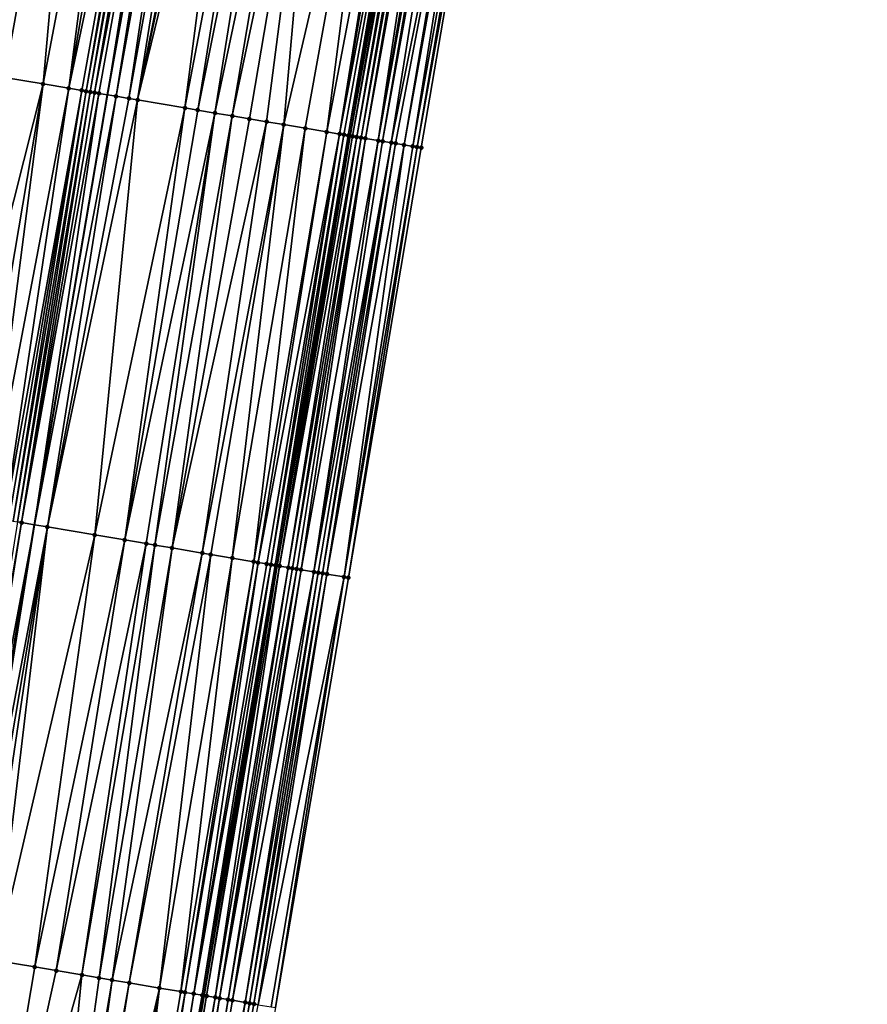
# Model space of a CAD drawing. Header units: feet. Extents: x 2004186 to 2014793, y 836912 to 864902.
# Tile 907 of 974: x 2004285 to 2004324, y 861935 to 861981. Entities that reach past the tile are written whole.
import ezdxf

# ---------------------------------------------------------------- set-up
doc = ezdxf.new("R2010")
doc.units = ezdxf.units.FT
doc.header["$LTSCALE"] = 100
doc.header["$MEASUREMENT"] = 0
for name, color, linetype, lineweight in [('EP_Travel Lane', 5, 'Continuous', 40), ('GPL_Skip Line', 2, 'Continuous', 40), ('Road Shots', 4, 'Continuous', 200), ('Road X-Section', 30, 'Continuous', 13)]:
    doc.layers.add(name, color=color, linetype=linetype, lineweight=lineweight)
doc.layers.add('I-77 SB_MM21-27-Surface-Border', color=7, linetype='Continuous')
doc.layers.add('I-77 SB_MM21-27-Surface-TIN', color=7, linetype='Continuous')

msp = doc.modelspace()

# ---------------------------------------------------------------- linework, layer by layer
at = {"layer": 'EP_Travel Lane'}
msp.add_polyline3d([(2004268.724748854, 861778.0972558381, 475.0505787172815), (2004271.519651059, 861797.8973254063, 475.4332667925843), (2004274.314531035, 861817.6972375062, 475.8239820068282), (2004277.314354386, 861837.3090696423, 476.1774537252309), (2004280.383158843, 861857.0687111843, 476.5510465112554), (2004283.451883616, 861876.8278396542, 476.9515774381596), (2004286.520636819, 861896.5871511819, 477.3424998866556), (2004289.78032483, 861916.1661944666, 477.7426439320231), (2004293.126251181, 861935.8802423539, 478.144050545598), (2004296.47219236, 861955.5943776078, 478.5409800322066), (2004299.81811013, 861975.3083749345, 478.944975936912), (2004303.329893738, 861994.8298725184, 479.3114861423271), (2004306.93671772, 862014.4984996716, 479.6815246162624), (2004310.543484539, 862034.1668151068, 480.0699002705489), (2004314.150407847, 862053.8359838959, 480.4080714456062), (2004317.950573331, 862073.3244854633, 480.745658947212), (2004321.878194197, 862092.9319896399, 481.0961759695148)], dxfattribs=at)
at = {"layer": 'GPL_Skip Line'}
msp.add_polyline3d([(2004257.413331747, 861779.6982629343, 475.4802737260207), (2004260.230374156, 861799.4948755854, 475.8782724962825), (2004263.047487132, 861819.2919841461, 476.2509877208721), (2004266.09168847, 861839.055107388, 476.6269294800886), (2004269.180808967, 861858.8112578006, 477.0166406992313), (2004272.269952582, 861878.5675560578, 477.3985859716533), (2004275.359044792, 861898.3235255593, 477.7978000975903), (2004278.650188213, 861918.0464854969, 478.1999728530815), (2004281.996878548, 861937.7605591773, 478.5936307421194), (2004285.343570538, 861957.4746425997, 478.9867891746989), (2004288.690267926, 861977.1887578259, 479.3783170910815), (2004292.242436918, 861996.8669209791, 479.7472093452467), (2004295.869048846, 862016.5323048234, 480.094147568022), (2004299.495683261, 862036.1978106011, 480.4339104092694), (2004303.122345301, 862055.8634661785, 480.7648580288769), (2004306.917893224, 862075.4967837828, 481.1006554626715), (2004310.791516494, 862095.1154618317, 481.4211498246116)], dxfattribs=at)
at = {"layer": 'I-77 SB_MM21-27-Surface-Border', "color": 3, "linetype": 'ByBlock', "lineweight": -2}
msp.add_polyline3d([(2004323.546783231, 862092.604838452, 480.9611027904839), (2004319.477055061, 862073.0254436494, 480.6076028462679), (2004316.695349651, 862053.3707454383, 480.1753278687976), (2004313.462204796, 862033.6333618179, 479.7964136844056), (2004310.032382, 862013.9322795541, 479.4157512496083), (2004306.405878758, 861994.2674850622, 479.0341319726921), (2004303.086838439, 861974.7599758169, 478.6208174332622), (2004299.740028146, 861955.0451955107, 478.2633899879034), (2004296.393383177, 861935.3313890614, 477.8560285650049), (2004293.046839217, 861915.6181776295, 477.4181642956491), (2004289.588431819, 861896.1133765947, 477.0392939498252), (2004286.499277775, 861876.3570116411, 476.6608484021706), (2004282.817234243, 861856.6927466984, 476.3134644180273), (2004279.728001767, 861836.9358801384, 475.9613643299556), (2004276.315557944, 861817.416232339, 475.6371162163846), (2004272.706248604, 861797.7305978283, 475.3271096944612), (2004270.87945956, 861777.7946982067, 474.8478907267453)], dxfattribs=at)
at = {"layer": 'I-77 SB_MM21-27-Surface-TIN', "color": 128, "linetype": 'ByBlock', "lineweight": -2}
for points in [[(2004285.947886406, 861998.0239205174, 479.9644060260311), (2004284.570956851, 861998.2770324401, 480.0108424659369), (2004281.590956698, 861978.3886774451, 479.6409289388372)], [(2004285.947886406, 861998.0239205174, 479.9644060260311), (2004281.590956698, 861978.3886774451, 479.6409289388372), (2004281.985380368, 861978.32211827, 479.6210574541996)], [(2004285.947886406, 861998.0239205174, 479.9644060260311), (2004281.985380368, 861978.32211827, 479.6210574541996), (2004282.576986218, 861978.2221048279, 479.6002056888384)], [(2004287.521530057, 861997.7347032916, 479.9081850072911), (2004285.947886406, 861998.0239205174, 479.9644060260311), (2004282.576986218, 861978.2221048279, 479.6002056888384)], [(2004287.521530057, 861997.7347032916, 479.9081850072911), (2004282.576986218, 861978.2221048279, 479.6002056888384), (2004283.957404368, 861977.9887666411, 479.5501924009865)], [(2004287.521530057, 861997.7347032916, 479.9081850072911), (2004283.957404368, 861977.9887666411, 479.5501924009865), (2004285.732243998, 861977.6888563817, 479.480968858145)], [(2004289.488591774, 861997.37322055, 479.835626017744), (2004287.521530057, 861997.7347032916, 479.9081850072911), (2004285.732243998, 861977.6888563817, 479.480968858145)], [(2004289.488591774, 861997.37322055, 479.835626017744), (2004285.732243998, 861977.6888563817, 479.480968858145), (2004286.915468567, 861977.4889053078, 479.43537870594)], [(2004290.275427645, 861997.2286880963, 479.8030337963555), (2004289.488591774, 861997.37322055, 479.835626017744), (2004286.915468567, 861977.4889053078, 479.43537870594)], [(2004291.062242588, 861997.0840421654, 479.777119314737), (2004290.275427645, 861997.2286880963, 479.8030337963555), (2004286.915468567, 861977.4889053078, 479.43537870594)], [(2004291.062242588, 861997.0840421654, 479.777119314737), (2004286.915468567, 861977.4889053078, 479.43537870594), (2004287.507079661, 861977.3889227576, 479.4129431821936)], [(2004291.062242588, 861997.0840421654, 479.777119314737), (2004287.507079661, 861977.3889227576, 479.4129431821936), (2004287.704291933, 861977.3556457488, 479.402875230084)], [(2004291.25895915, 861997.0479502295, 479.7665480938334), (2004291.062242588, 861997.0840421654, 479.777119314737), (2004287.704291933, 861977.3556457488, 479.402875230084)], [(2004291.25895915, 861997.0479502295, 479.7665480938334), (2004287.704291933, 861977.3556457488, 479.402875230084), (2004287.901496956, 861977.3223260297, 479.3949969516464)], [(2004291.455661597, 861997.0117817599, 479.76048063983), (2004291.25895915, 861997.0479502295, 479.7665480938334), (2004287.901496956, 861977.3223260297, 479.3949969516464)], [(2004291.455661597, 861997.0117817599, 479.76048063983), (2004287.901496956, 861977.3223260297, 479.3949969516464), (2004288.098676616, 861977.2888569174, 479.3947777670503)], [(2004291.849034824, 861996.9392731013, 479.7584508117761), (2004291.455661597, 861997.0117817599, 479.76048063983), (2004288.098676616, 861977.2888569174, 479.3947777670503)], [(2004291.849034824, 861996.9392731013, 479.7584508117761), (2004288.098676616, 861977.2888569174, 479.3947777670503), (2004288.295881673, 861977.255537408, 479.3868887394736)], [(2004291.849034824, 861996.9392731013, 479.7584508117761), (2004288.295881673, 861977.255537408, 479.3868887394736), (2004288.690267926, 861977.1887578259, 479.3783170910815)], [(2004291.849034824, 861996.9392731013, 479.7584508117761), (2004288.690267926, 861977.1887578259, 479.3783170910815), (2004292.242436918, 861996.8669209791, 479.7472093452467)], [(2004289.084654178, 861977.1219782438, 479.3697454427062), (2004292.242436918, 861996.8669209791, 479.7472093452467), (2004288.690267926, 861977.1887578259, 479.3783170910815)], [(2004292.635839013, 861996.7945688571, 479.7359678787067), (2004292.242436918, 861996.8669209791, 479.7472093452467), (2004289.084654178, 861977.1219782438, 479.3697454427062)], [(2004292.635839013, 861996.7945688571, 479.7359678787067), (2004289.084654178, 861977.1219782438, 479.3697454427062), (2004289.676264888, 861977.0219934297, 479.3474259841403)], [(2004292.635839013, 861996.7945688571, 479.7359678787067), (2004289.676264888, 861977.0219934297, 479.3474259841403), (2004293.22595801, 861996.6861266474, 479.7140464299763)], [(2004293.22595801, 861996.6861266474, 479.7140464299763), (2004289.676264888, 861977.0219934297, 479.3474259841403), (2004290.070666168, 861976.9553023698, 479.3343159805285)], [(2004294.012772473, 861996.5414781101, 479.6882853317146), (2004293.22595801, 861996.6861266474, 479.7140464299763), (2004290.070666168, 861976.9553023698, 479.3343159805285)], [(2004294.209481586, 861996.505345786, 479.6800908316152), (2004294.012772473, 861996.5414781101, 479.6882853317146), (2004290.070666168, 861976.9553023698, 479.3343159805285)], [(2004294.79959626, 861996.3968801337, 479.6595489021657), (2004294.209481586, 861996.505345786, 479.6800908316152), (2004290.070666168, 861976.9553023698, 479.3343159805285)], [(2004294.79959626, 861996.3968801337, 479.6595489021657), (2004290.070666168, 861976.9553023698, 479.3343159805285), (2004292.239908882, 861976.5887116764, 479.2514376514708)], [(2004295.979830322, 861996.1799743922, 479.6169607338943), (2004294.79959626, 861996.3968801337, 479.6595489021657), (2004292.239908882, 861976.5887116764, 479.2514376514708)], [(2004295.979830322, 861996.1799743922, 479.6169607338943), (2004292.239908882, 861976.5887116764, 479.2514376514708), (2004292.831513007, 861976.4886880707, 479.2311069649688)], [(2004296.766642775, 861996.0353149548, 479.5918410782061), (2004295.979830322, 861996.1799743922, 479.6169607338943), (2004292.831513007, 861976.4886880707, 479.2311069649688)], [(2004296.766642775, 861996.0353149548, 479.5918410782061), (2004292.831513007, 861976.4886880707, 479.2311069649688), (2004293.620312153, 861976.3552858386, 479.2059180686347)], [(2004297.75016892, 861995.8545480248, 479.5570656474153), (2004296.766642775, 861996.0353149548, 479.5918410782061), (2004293.620312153, 861976.3552858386, 479.2059180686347)], [(2004297.75016892, 861995.8545480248, 479.5570656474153), (2004293.620312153, 861976.3552858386, 479.2059180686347), (2004294.409114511, 861976.221902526, 479.1797592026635)], [(2004298.536981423, 861995.7098888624, 479.5319298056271), (2004297.75016892, 861995.8545480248, 479.5570656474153), (2004294.409114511, 861976.221902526, 479.1797592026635)], [(2004298.536981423, 861995.7098888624, 479.5319298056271), (2004294.409114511, 861976.221902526, 479.1797592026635), (2004295.197902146, 861976.0884324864, 479.1580466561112)], [(2004298.536981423, 861995.7098888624, 479.5319298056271), (2004295.197902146, 861976.0884324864, 479.1580466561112), (2004295.986719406, 861975.9551369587, 479.1273872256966)], [(2004298.536981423, 861995.7098888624, 479.5319298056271), (2004295.986719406, 861975.9551369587, 479.1273872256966), (2004296.775543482, 861975.8218815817, 479.0946693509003)], [(2004301.290869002, 861995.2038193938, 479.4299723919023), (2004298.536981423, 861995.7098888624, 479.5319298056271), (2004296.775543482, 861975.8218815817, 479.0946693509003)], [(2004301.290869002, 861995.2038193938, 479.4299723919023), (2004296.775543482, 861975.8218815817, 479.0946693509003), (2004297.761560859, 861975.6552374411, 479.0576129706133)], [(2004301.290869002, 861995.2038193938, 479.4299723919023), (2004297.761560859, 861975.6552374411, 479.0576129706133), (2004298.747597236, 861975.488705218, 479.0148188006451)], [(2004302.471132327, 861994.9870723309, 479.3780465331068), (2004301.290869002, 861995.2038193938, 479.4299723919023), (2004298.747597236, 861975.488705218, 479.0148188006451)], [(2004302.471132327, 861994.9870723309, 479.3780465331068), (2004298.747597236, 861975.488705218, 479.0148188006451), (2004299.339244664, 861975.3889367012, 478.981410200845)], [(2004302.667850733, 861994.9509903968, 479.3668867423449), (2004302.471132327, 861994.9870723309, 479.3780465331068), (2004299.339244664, 861975.3889367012, 478.981410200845)], [(2004303.061318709, 861994.8789955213, 479.3346225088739), (2004302.667850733, 861994.9509903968, 479.3668867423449), (2004299.339244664, 861975.3889367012, 478.981410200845)], [(2004303.061318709, 861994.8789955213, 479.3346225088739), (2004299.339244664, 861975.3889367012, 478.981410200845), (2004299.536466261, 861975.3557146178, 478.9685263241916)], [(2004303.061318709, 861994.8789955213, 479.3346225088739), (2004299.536466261, 861975.3557146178, 478.9685263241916), (2004299.73370481, 861975.3225923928, 478.9505229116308)], [(2004303.258057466, 861994.8430239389, 479.3169688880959), (2004303.061318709, 861994.8789955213, 479.3346225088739), (2004299.73370481, 861975.3225923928, 478.9505229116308)], [(2004303.258057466, 861994.8430239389, 479.3169688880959), (2004299.73370481, 861975.3225923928, 478.9505229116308), (2004299.81811013, 861975.3083749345, 478.944975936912)], [(2004303.258057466, 861994.8430239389, 479.3169688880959), (2004299.81811013, 861975.3083749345, 478.944975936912), (2004303.329893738, 861994.8298725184, 479.3114861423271)], [(2004299.930926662, 861975.2893718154, 478.9375618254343), (2004303.329893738, 861994.8298725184, 479.3114861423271), (2004299.81811013, 861975.3083749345, 478.944975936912)], [(2004303.454787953, 861994.8070075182, 479.3019538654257), (2004303.329893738, 861994.8298725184, 479.3114861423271), (2004299.930926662, 861975.2893718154, 478.9375618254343)], [(2004303.454787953, 861994.8070075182, 479.3019538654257), (2004299.930926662, 861975.2893718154, 478.9375618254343), (2004300.128130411, 861975.2560445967, 478.9300680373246)], [(2004303.651511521, 861994.7709535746, 479.289146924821), (2004303.454787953, 861994.8070075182, 479.3019538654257), (2004300.128130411, 861975.2560445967, 478.9300680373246)], [(2004303.651511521, 861994.7709535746, 479.289146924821), (2004300.128130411, 861975.2560445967, 478.9300680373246), (2004300.325360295, 861975.2228713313, 478.9146813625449)], [(2004303.8482449, 861994.7349528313, 479.2732093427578), (2004303.651511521, 861994.7709535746, 479.289146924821), (2004300.325360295, 861975.2228713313, 478.9146813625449)], [(2004303.8482449, 861994.7349528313, 479.2732093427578), (2004300.325360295, 861975.2228713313, 478.9146813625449), (2004300.522606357, 861975.1897933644, 478.8944089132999)], [(2004304.044986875, 861994.6989987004, 479.2545287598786), (2004303.8482449, 861994.7349528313, 479.2732093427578), (2004300.522606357, 861975.1897933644, 478.8944089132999)], [(2004304.044986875, 861994.6989987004, 479.2545287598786), (2004300.522606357, 861975.1897933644, 478.8944089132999), (2004301.114398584, 861975.0908778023, 478.8172709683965)], [(2004304.438501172, 861994.6272549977, 479.2074838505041), (2004304.044986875, 861994.6989987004, 479.2545287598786), (2004301.114398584, 861975.0908778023, 478.8172709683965)], [(2004304.635252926, 861994.5913538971, 479.1856826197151), (2004304.438501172, 861994.6272549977, 479.2074838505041), (2004301.114398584, 861975.0908778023, 478.8172709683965)], [(2004304.635252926, 861994.5913538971, 479.1856826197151), (2004301.114398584, 861975.0908778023, 478.8172709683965), (2004301.311654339, 861975.0578569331, 478.7940712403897)], [(2004304.831991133, 861994.5553793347, 479.1682043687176), (2004304.635252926, 861994.5913538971, 479.1856826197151), (2004301.311654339, 861975.0578569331, 478.7940712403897)], [(2004304.831991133, 861994.5553793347, 479.1682043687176), (2004301.311654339, 861975.0578569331, 478.7940712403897), (2004301.70614413, 861974.9916872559, 478.7542309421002)], [(2004305.618912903, 861994.4113126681, 479.1082021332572), (2004304.831991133, 861994.5553793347, 479.1682043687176), (2004301.70614413, 861974.9916872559, 478.7542309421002)], [(2004305.618912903, 861994.4113126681, 479.1082021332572), (2004301.70614413, 861974.9916872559, 478.7542309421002), (2004301.903383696, 861974.9585710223, 478.7359203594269)], [(2004305.618912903, 861994.4113126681, 479.1082021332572), (2004301.903383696, 861974.9585710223, 478.7359203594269), (2004302.297848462, 861974.8922539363, 478.7036374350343)], [(2004305.815647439, 861994.3753182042, 479.0918950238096), (2004305.618912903, 861994.4113126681, 479.1082021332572), (2004302.297848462, 861974.8922539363, 478.7036374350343)], [(2004305.815647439, 861994.3753182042, 479.0918950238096), (2004302.297848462, 861974.8922539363, 478.7036374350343), (2004302.69235381, 861974.8261758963, 478.6590990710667)], [(2004306.209139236, 861994.3034524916, 479.0520299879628), (2004305.815647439, 861994.3753182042, 479.0918950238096), (2004302.69235381, 861974.8261758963, 478.6590990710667)], [(2004306.209139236, 861994.3034524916, 479.0520299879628), (2004302.69235381, 861974.8261758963, 478.6590990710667), (2004302.889600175, 861974.7930997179, 478.6387349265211)], [(2004306.209139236, 861994.3034524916, 479.0520299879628), (2004302.889600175, 861974.7930997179, 478.6387349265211), (2004306.405878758, 861994.2674850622, 479.0341319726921)], [(2004306.405878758, 861994.2674850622, 479.0341319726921), (2004302.889600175, 861974.7930997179, 478.6387349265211), (2004303.086838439, 861974.7599758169, 478.6208174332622)], [(2004285.732243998, 861977.6888563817, 479.480968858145), (2004283.957404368, 861977.9887666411, 479.5501924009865), (2004280.807905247, 861958.2412919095, 479.1528249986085)], [(2004285.732243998, 861977.6888563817, 479.480968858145), (2004280.807905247, 861958.2412919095, 479.1528249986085), (2004282.385547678, 861957.9747474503, 479.0891175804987)], [(2004285.732243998, 861977.6888563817, 479.480968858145), (2004282.385547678, 861957.9747474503, 479.0891175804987), (2004283.17436373, 861957.8414448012, 479.0588234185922)], [(2004286.915468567, 861977.4889053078, 479.43537870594), (2004285.732243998, 861977.6888563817, 479.480968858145), (2004283.17436373, 861957.8414448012, 479.0588234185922)], [(2004286.915468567, 861977.4889053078, 479.43537870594), (2004283.17436373, 861957.8414448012, 479.0588234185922), (2004283.963185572, 861957.7081762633, 479.026780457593)], [(2004287.507079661, 861977.3889227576, 479.4129431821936), (2004286.915468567, 861977.4889053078, 479.43537870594), (2004283.963185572, 861957.7081762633, 479.026780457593)], [(2004287.507079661, 861977.3889227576, 479.4129431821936), (2004283.963185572, 861957.7081762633, 479.026780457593), (2004284.160383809, 861957.6748165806, 479.020951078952)], [(2004287.507079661, 861977.3889227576, 479.4129431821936), (2004284.160383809, 861957.6748165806, 479.020951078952), (2004284.357591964, 861957.6415153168, 479.0121266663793)], [(2004287.704291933, 861977.3556457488, 479.402875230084), (2004287.507079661, 861977.3889227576, 479.4129431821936), (2004284.357591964, 861957.6415153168, 479.0121266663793)], [(2004287.704291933, 861977.3556457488, 479.402875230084), (2004284.357591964, 861957.6415153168, 479.0121266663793), (2004284.55479235, 861957.6081682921, 479.0056483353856)], [(2004287.901496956, 861977.3223260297, 479.3949969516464), (2004287.704291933, 861977.3556457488, 479.402875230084), (2004284.55479235, 861957.6081682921, 479.0056483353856)], [(2004287.901496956, 861977.3223260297, 479.3949969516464), (2004284.55479235, 861957.6081682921, 479.0056483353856), (2004284.751975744, 861957.5747211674, 479.0043019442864)], [(2004288.098676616, 861977.2888569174, 479.3947777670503), (2004287.901496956, 861977.3223260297, 479.3949969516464), (2004284.751975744, 861957.5747211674, 479.0043019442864)], [(2004288.295881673, 861977.255537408, 479.3868887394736), (2004288.098676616, 861977.2888569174, 479.3947777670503), (2004284.751975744, 861957.5747211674, 479.0043019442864)], [(2004288.295881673, 861977.255537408, 479.3868887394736), (2004284.751975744, 861957.5747211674, 479.0043019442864), (2004285.343570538, 861957.4746425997, 478.9867891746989)], [(2004288.295881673, 861977.255537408, 479.3868887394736), (2004285.343570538, 861957.4746425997, 478.9867891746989), (2004288.690267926, 861977.1887578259, 479.3783170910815)], [(2004289.084654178, 861977.1219782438, 479.3697454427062), (2004288.690267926, 861977.1887578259, 479.3783170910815), (2004285.343570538, 861957.4746425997, 478.9867891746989)], [(2004289.084654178, 861977.1219782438, 479.3697454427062), (2004285.343570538, 861957.4746425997, 478.9867891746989), (2004285.935165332, 861957.3745640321, 478.9692764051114)], [(2004289.676264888, 861977.0219934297, 479.3474259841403), (2004289.084654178, 861977.1219782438, 479.3697454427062), (2004285.935165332, 861957.3745640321, 478.9692764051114)], [(2004290.070666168, 861976.9553023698, 479.3343159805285), (2004289.676264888, 861977.0219934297, 479.3474259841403), (2004285.935165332, 861957.3745640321, 478.9692764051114)], [(2004290.070666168, 861976.9553023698, 479.3343159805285), (2004285.935165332, 861957.3745640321, 478.9692764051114), (2004288.104390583, 861957.0078704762, 478.8916721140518)], [(2004292.239908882, 861976.5887116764, 479.2514376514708), (2004290.070666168, 861976.9553023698, 479.3343159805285), (2004288.104390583, 861957.0078704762, 478.8916721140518)], [(2004292.239908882, 861976.5887116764, 479.2514376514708), (2004288.104390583, 861957.0078704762, 478.8916721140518), (2004289.484811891, 861956.7745508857, 478.8407057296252)], [(2004292.831513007, 861976.4886880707, 479.2311069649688), (2004292.239908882, 861976.5887116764, 479.2514376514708), (2004289.484811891, 861956.7745508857, 478.8407057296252)], [(2004292.831513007, 861976.4886880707, 479.2311069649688), (2004289.484811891, 861956.7745508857, 478.8407057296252), (2004293.620312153, 861976.3552858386, 479.2059180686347)], [(2004293.620312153, 861976.3552858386, 479.2059180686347), (2004289.484811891, 861956.7745508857, 478.8407057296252), (2004290.470816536, 861956.6078317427, 478.8074947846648)], [(2004293.620312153, 861976.3552858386, 479.2059180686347), (2004290.470816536, 861956.6078317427, 478.8074947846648), (2004290.865224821, 861956.5411819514, 478.7922691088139)], [(2004294.409114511, 861976.221902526, 479.1797592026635), (2004293.620312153, 861976.3552858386, 479.2059180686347), (2004290.865224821, 861956.5411819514, 478.7922691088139)], [(2004294.409114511, 861976.221902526, 479.1797592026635), (2004290.865224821, 861956.5411819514, 478.7922691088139), (2004291.654017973, 861956.40774441, 478.7688906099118)], [(2004295.197902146, 861976.0884324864, 479.1580466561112), (2004294.409114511, 861976.221902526, 479.1797592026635), (2004291.654017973, 861956.40774441, 478.7688906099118)], [(2004295.986719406, 861975.9551369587, 479.1273872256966), (2004295.197902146, 861976.0884324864, 479.1580466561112), (2004291.654017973, 861956.40774441, 478.7688906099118)], [(2004295.986719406, 861975.9551369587, 479.1273872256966), (2004291.654017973, 861956.40774441, 478.7688906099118), (2004293.034448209, 861956.1744774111, 478.7152279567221)], [(2004296.775543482, 861975.8218815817, 479.0946693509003), (2004295.986719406, 861975.9551369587, 479.1273872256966), (2004293.034448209, 861956.1744774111, 478.7152279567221)], [(2004296.775543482, 861975.8218815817, 479.0946693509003), (2004293.034448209, 861956.1744774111, 478.7152279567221), (2004293.42884904, 861956.1077837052, 478.7022536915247)], [(2004296.775543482, 861975.8218815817, 479.0946693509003), (2004293.42884904, 861956.1077837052, 478.7022536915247), (2004294.414876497, 861955.9411989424, 478.662153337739)], [(2004297.761560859, 861975.6552374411, 479.0576129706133), (2004296.775543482, 861975.8218815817, 479.0946693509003), (2004294.414876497, 861955.9411989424, 478.662153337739)], [(2004297.761560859, 861975.6552374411, 479.0576129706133), (2004294.414876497, 861955.9411989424, 478.662153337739), (2004295.400935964, 861955.7748027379, 478.6123859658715)], [(2004298.747597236, 861975.488705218, 479.0148188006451), (2004297.761560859, 861975.6552374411, 479.0576129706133), (2004295.400935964, 861955.7748027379, 478.6123859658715)], [(2004298.747597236, 861975.488705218, 479.0148188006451), (2004295.400935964, 861955.7748027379, 478.6123859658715), (2004295.59815716, 861955.7415782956, 478.599623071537)], [(2004299.339244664, 861975.3889367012, 478.981410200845), (2004298.747597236, 861975.488705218, 479.0148188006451), (2004295.59815716, 861955.7415782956, 478.599623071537)], [(2004299.339244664, 861975.3889367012, 478.981410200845), (2004295.59815716, 861955.7415782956, 478.599623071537), (2004295.992580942, 861955.675019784, 478.5797176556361)], [(2004299.339244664, 861975.3889367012, 478.981410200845), (2004295.992580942, 861955.675019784, 478.5797176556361), (2004296.189802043, 861955.6417947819, 478.5669834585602)], [(2004299.536466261, 861975.3557146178, 478.9685263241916), (2004299.339244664, 861975.3889367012, 478.981410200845), (2004296.189802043, 861955.6417947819, 478.5669834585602)], [(2004299.536466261, 861975.3557146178, 478.9685263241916), (2004296.189802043, 861955.6417947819, 478.5669834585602), (2004296.38704505, 861955.6086988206, 478.5476336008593)], [(2004299.73370481, 861975.3225923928, 478.9505229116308), (2004299.536466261, 861975.3557146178, 478.9685263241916), (2004296.38704505, 861955.6086988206, 478.5476336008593)], [(2004299.73370481, 861975.3225923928, 478.9505229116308), (2004296.38704505, 861955.6086988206, 478.5476336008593), (2004296.47219236, 861955.5943776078, 478.5409800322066)], [(2004299.73370481, 861975.3225923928, 478.9505229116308), (2004296.47219236, 861955.5943776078, 478.5409800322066), (2004299.81811013, 861975.3083749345, 478.944975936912)], [(2004296.584275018, 861955.5755260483, 478.5322216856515), (2004299.81811013, 861975.3083749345, 478.944975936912), (2004296.47219236, 861955.5943776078, 478.5409800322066)], [(2004299.930926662, 861975.2893718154, 478.9375618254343), (2004299.81811013, 861975.3083749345, 478.944975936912), (2004296.584275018, 861955.5755260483, 478.5322216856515)], [(2004300.128130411, 861975.2560445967, 478.9300680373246), (2004299.930926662, 861975.2893718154, 478.9375618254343), (2004296.584275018, 861955.5755260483, 478.5322216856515)], [(2004300.128130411, 861975.2560445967, 478.9300680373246), (2004296.584275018, 861955.5755260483, 478.5322216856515), (2004296.978719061, 861955.5090868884, 478.506197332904)], [(2004300.325360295, 861975.2228713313, 478.9146813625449), (2004300.128130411, 861975.2560445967, 478.9300680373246), (2004296.978719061, 861955.5090868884, 478.506197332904)], [(2004300.325360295, 861975.2228713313, 478.9146813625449), (2004296.978719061, 861955.5090868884, 478.506197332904), (2004297.175962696, 861955.475994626, 478.4866578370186)], [(2004300.522606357, 861975.1897933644, 478.8944089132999), (2004300.325360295, 861975.2228713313, 478.9146813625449), (2004297.175962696, 861955.475994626, 478.4866578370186)], [(2004300.522606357, 861975.1897933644, 478.8944089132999), (2004297.175962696, 861955.475994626, 478.4866578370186), (2004297.373233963, 861955.4430651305, 478.4587735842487)], [(2004300.522606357, 861975.1897933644, 478.8944089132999), (2004297.373233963, 861955.4430651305, 478.4587735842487), (2004297.570489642, 861955.4100438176, 478.4355966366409)], [(2004301.114398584, 861975.0908778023, 478.8172709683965), (2004300.522606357, 861975.1897933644, 478.8944089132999), (2004297.570489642, 861955.4100438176, 478.4355966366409)], [(2004301.114398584, 861975.0908778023, 478.8172709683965), (2004297.570489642, 861955.4100438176, 478.4355966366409), (2004298.162196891, 861955.3106276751, 478.3841226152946)], [(2004301.311654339, 861975.0578569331, 478.7940712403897), (2004301.114398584, 861975.0908778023, 478.8172709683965), (2004298.162196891, 861955.3106276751, 478.3841226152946)], [(2004301.70614413, 861974.9916872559, 478.7542309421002), (2004301.311654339, 861975.0578569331, 478.7940712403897), (2004298.162196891, 861955.3106276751, 478.3841226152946)], [(2004301.70614413, 861974.9916872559, 478.7542309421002), (2004298.162196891, 861955.3106276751, 478.3841226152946), (2004298.359427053, 861955.277456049, 478.3686519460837)], [(2004301.70614413, 861974.9916872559, 478.7542309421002), (2004298.359427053, 861955.277456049, 478.3686519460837), (2004298.556644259, 861955.2442081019, 478.3570940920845)], [(2004301.903383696, 861974.9585710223, 478.7359203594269), (2004301.70614413, 861974.9916872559, 478.7542309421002), (2004298.556644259, 861955.2442081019, 478.3570940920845)], [(2004301.903383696, 861974.9585710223, 478.7359203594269), (2004298.556644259, 861955.2442081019, 478.3570940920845), (2004298.753839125, 861955.2108285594, 478.352282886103)], [(2004302.297848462, 861974.8922539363, 478.7036374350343), (2004301.903383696, 861974.9585710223, 478.7359203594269), (2004298.753839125, 861955.2108285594, 478.352282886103)], [(2004302.297848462, 861974.8922539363, 478.7036374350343), (2004298.753839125, 861955.2108285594, 478.352282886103), (2004299.542798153, 861955.0783681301, 478.2788097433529)], [(2004302.69235381, 861974.8261758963, 478.6590990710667), (2004302.297848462, 861974.8922539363, 478.7036374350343), (2004299.542798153, 861955.0783681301, 478.2788097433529)], [(2004302.889600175, 861974.7930997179, 478.6387349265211), (2004302.69235381, 861974.8261758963, 478.6590990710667), (2004299.542798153, 861955.0783681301, 478.2788097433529)], [(2004302.889600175, 861974.7930997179, 478.6387349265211), (2004299.542798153, 861955.0783681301, 478.2788097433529), (2004299.740028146, 861955.0451955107, 478.2633899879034)], [(2004302.889600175, 861974.7930997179, 478.6387349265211), (2004299.740028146, 861955.0451955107, 478.2633899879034), (2004303.086838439, 861974.7599758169, 478.6208174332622)], [(2004284.751975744, 861957.5747211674, 479.0043019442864), (2004284.55479235, 861957.6081682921, 479.0056483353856), (2004281.405285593, 861937.8606485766, 478.6105883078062)], [(2004284.751975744, 861957.5747211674, 479.0043019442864), (2004281.405285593, 861937.8606485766, 478.6105883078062), (2004281.602486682, 861937.8273056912, 478.6038977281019)], [(2004284.751975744, 861957.5747211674, 479.0043019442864), (2004281.602486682, 861937.8273056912, 478.6038977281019), (2004285.343570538, 861957.4746425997, 478.9867891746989)], [(2004281.602486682, 861937.8273056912, 478.6038977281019), (2004281.996878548, 861937.7605591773, 478.5936307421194), (2004285.343570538, 861957.4746425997, 478.9867891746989)], [(2004282.194074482, 861937.7271859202, 478.5884972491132), (2004285.343570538, 861957.4746425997, 478.9867891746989), (2004281.996878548, 861937.7605591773, 478.5936307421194)], [(2004285.935165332, 861957.3745640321, 478.9692764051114), (2004285.343570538, 861957.4746425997, 478.9867891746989), (2004282.194074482, 861937.7271859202, 478.5884972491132)], [(2004285.935165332, 861957.3745640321, 478.9692764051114), (2004282.194074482, 861937.7271859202, 478.5884972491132), (2004282.588480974, 861937.660525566, 478.5738130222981)], [(2004285.935165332, 861957.3745640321, 478.9692764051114), (2004282.588480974, 861937.660525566, 478.5738130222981), (2004282.982887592, 861937.593865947, 478.5590911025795)], [(2004285.935165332, 861957.3745640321, 478.9692764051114), (2004282.982887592, 861937.593865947, 478.5590911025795), (2004283.574493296, 861937.4938516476, 478.5382832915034)], [(2004288.104390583, 861957.0078704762, 478.8916721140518), (2004285.935165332, 861957.3745640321, 478.9692764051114), (2004283.574493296, 861937.4938516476, 478.5382832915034)], [(2004288.104390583, 861957.0078704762, 478.8916721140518), (2004283.574493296, 861937.4938516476, 478.5382832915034), (2004285.349343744, 861937.1940051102, 478.4657928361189)], [(2004289.484811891, 861956.7745508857, 478.8407057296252), (2004288.104390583, 861957.0078704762, 478.8916721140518), (2004285.349343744, 861937.1940051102, 478.4657928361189)], [(2004289.484811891, 861956.7745508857, 478.8407057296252), (2004285.349343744, 861937.1940051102, 478.4657928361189), (2004286.335350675, 861937.0272994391, 478.4318910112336)], [(2004290.470816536, 861956.6078317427, 478.8074947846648), (2004289.484811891, 861956.7745508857, 478.8407057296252), (2004286.335350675, 861937.0272994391, 478.4318910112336)], [(2004290.470816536, 861956.6078317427, 478.8074947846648), (2004286.335350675, 861937.0272994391, 478.4318910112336), (2004287.518575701, 861936.8273510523, 478.3861630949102)], [(2004290.865224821, 861956.5411819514, 478.7922691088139), (2004290.470816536, 861956.6078317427, 478.8074947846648), (2004287.518575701, 861936.8273510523, 478.3861630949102)], [(2004290.865224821, 861956.5411819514, 478.7922691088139), (2004287.518575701, 861936.8273510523, 478.3861630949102), (2004288.307368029, 861936.69390866, 478.3630331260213)], [(2004291.654017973, 861956.40774441, 478.7688906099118), (2004290.865224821, 861956.5411819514, 478.7922691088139), (2004288.307368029, 861936.69390866, 478.3630331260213)], [(2004291.654017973, 861956.40774441, 478.7688906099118), (2004288.307368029, 861936.69390866, 478.3630331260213), (2004288.898976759, 861936.5939121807, 478.3413117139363)], [(2004293.034448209, 861956.1744774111, 478.7152279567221), (2004291.654017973, 861956.40774441, 478.7688906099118), (2004288.898976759, 861936.5939121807, 478.3413117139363)], [(2004293.034448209, 861956.1744774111, 478.7152279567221), (2004288.898976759, 861936.5939121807, 478.3413117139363), (2004289.687799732, 861936.4606503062, 478.3089269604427)], [(2004293.034448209, 861956.1744774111, 478.7152279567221), (2004289.687799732, 861936.4606503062, 478.3089269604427), (2004293.42884904, 861956.1077837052, 478.7022536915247)], [(2004293.42884904, 861956.1077837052, 478.7022536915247), (2004289.687799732, 861936.4606503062, 478.3089269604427), (2004291.068229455, 861936.2273802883, 478.2554187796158)], [(2004294.414876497, 861955.9411989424, 478.662153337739), (2004293.42884904, 861956.1077837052, 478.7022536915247), (2004291.068229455, 861936.2273802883, 478.2554187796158)], [(2004294.414876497, 861955.9411989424, 478.662153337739), (2004291.068229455, 861936.2273802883, 478.2554187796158), (2004292.054281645, 861936.060941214, 478.2078490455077)], [(2004295.400935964, 861955.7748027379, 478.6123859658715), (2004294.414876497, 861955.9411989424, 478.662153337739), (2004292.054281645, 861936.060941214, 478.2078490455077)], [(2004295.400935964, 861955.7748027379, 478.6123859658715), (2004292.054281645, 861936.060941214, 478.2078490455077), (2004292.251502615, 861936.0277154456, 478.1951541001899)], [(2004295.59815716, 861955.7415782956, 478.599623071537), (2004295.400935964, 861955.7748027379, 478.6123859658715), (2004292.251502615, 861936.0277154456, 478.1951541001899)], [(2004295.59815716, 861955.7415782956, 478.599623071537), (2004292.251502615, 861936.0277154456, 478.1951541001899), (2004292.645926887, 861935.961159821, 478.1751005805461)], [(2004295.992580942, 861955.675019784, 478.5797176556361), (2004295.59815716, 861955.7415782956, 478.599623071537), (2004292.645926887, 861935.961159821, 478.1751005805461)], [(2004296.189802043, 861955.6417947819, 478.5669834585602), (2004295.992580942, 861955.675019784, 478.5797176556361), (2004292.645926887, 861935.961159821, 478.1751005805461)], [(2004296.189802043, 861955.6417947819, 478.5669834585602), (2004292.645926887, 861935.961159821, 478.1751005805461), (2004293.040375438, 861935.8947472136, 478.1477148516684)], [(2004296.38704505, 861955.6086988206, 478.5476336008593), (2004296.189802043, 861955.6417947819, 478.5669834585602), (2004293.040375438, 861935.8947472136, 478.1477148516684)], [(2004296.38704505, 861955.6086988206, 478.5476336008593), (2004293.040375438, 861935.8947472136, 478.1477148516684), (2004293.126251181, 861935.8802423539, 478.144050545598)], [(2004296.38704505, 861955.6086988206, 478.5476336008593), (2004293.126251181, 861935.8802423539, 478.144050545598), (2004296.47219236, 861955.5943776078, 478.5409800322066)], [(2004293.237582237, 861935.8614379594, 478.1393000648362), (2004296.47219236, 861955.5943776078, 478.5409800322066), (2004293.126251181, 861935.8802423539, 478.144050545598)], [(2004296.584275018, 861955.5755260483, 478.5322216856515), (2004296.47219236, 861955.5943776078, 478.5409800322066), (2004293.237582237, 861935.8614379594, 478.1393000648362)], [(2004296.584275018, 861955.5755260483, 478.5322216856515), (2004293.237582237, 861935.8614379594, 478.1393000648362), (2004293.632032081, 861935.7950329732, 478.1115236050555)], [(2004296.978719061, 861955.5090868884, 478.506197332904), (2004296.584275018, 861955.5755260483, 478.5322216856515), (2004293.632032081, 861935.7950329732, 478.1115236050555)], [(2004296.978719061, 861955.5090868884, 478.506197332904), (2004293.632032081, 861935.7950329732, 478.1115236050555), (2004293.829286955, 861935.7620069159, 478.0885898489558)], [(2004297.175962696, 861955.475994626, 478.4866578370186), (2004296.978719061, 861955.5090868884, 478.506197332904), (2004293.829286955, 861935.7620069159, 478.0885898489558)], [(2004297.373233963, 861955.4430651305, 478.4587735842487), (2004297.175962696, 861955.475994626, 478.4866578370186), (2004293.829286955, 861935.7620069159, 478.0885898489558)], [(2004297.373233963, 861955.4430651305, 478.4587735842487), (2004293.829286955, 861935.7620069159, 478.0885898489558), (2004294.223825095, 861935.6961220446, 478.0341481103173)], [(2004297.570489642, 861955.4100438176, 478.4355966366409), (2004297.373233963, 861955.4430651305, 478.4587735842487), (2004294.223825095, 861935.6961220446, 478.0341481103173)], [(2004297.570489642, 861955.4100438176, 478.4355966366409), (2004294.223825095, 861935.6961220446, 478.0341481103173), (2004294.421082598, 861935.6631114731, 478.0104204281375)], [(2004298.162196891, 861955.3106276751, 478.3841226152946), (2004297.570489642, 861955.4100438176, 478.4355966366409), (2004294.421082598, 861935.6631114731, 478.0104204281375)], [(2004298.162196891, 861955.3106276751, 478.3841226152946), (2004294.421082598, 861935.6631114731, 478.0104204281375), (2004295.012781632, 861935.5636469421, 477.9614270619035)], [(2004298.359427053, 861955.277456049, 478.3686519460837), (2004298.162196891, 861955.3106276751, 478.3841226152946), (2004295.012781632, 861935.5636469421, 477.9614270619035)], [(2004298.359427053, 861955.277456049, 478.3686519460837), (2004295.012781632, 861935.5636469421, 477.9614270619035), (2004295.209998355, 861935.5303961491, 477.9500150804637)], [(2004298.556644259, 861955.2442081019, 478.3570940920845), (2004298.359427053, 861955.277456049, 478.3686519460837), (2004295.209998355, 861935.5303961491, 477.9500150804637)], [(2004298.556644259, 861955.2442081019, 478.3570940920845), (2004295.209998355, 861935.5303961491, 477.9500150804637), (2004295.407192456, 861935.497012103, 477.9454347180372)], [(2004298.753839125, 861955.2108285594, 478.352282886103), (2004298.556644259, 861955.2442081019, 478.3570940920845), (2004295.407192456, 861935.497012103, 477.9454347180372)], [(2004298.753839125, 861955.2108285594, 478.352282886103), (2004295.407192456, 861935.497012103, 477.9454347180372), (2004295.60442542, 861935.4638569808, 477.9291178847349)], [(2004299.542798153, 861955.0783681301, 478.2788097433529), (2004298.753839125, 861955.2108285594, 478.352282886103), (2004295.60442542, 861935.4638569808, 477.9291178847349)], [(2004299.542798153, 861955.0783681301, 478.2788097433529), (2004295.60442542, 861935.4638569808, 477.9291178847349), (2004296.196147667, 861935.364529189, 477.8731141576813)], [(2004299.542798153, 861955.0783681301, 478.2788097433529), (2004296.196147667, 861935.364529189, 477.8731141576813), (2004296.393383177, 861935.3313890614, 477.8560285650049)], [(2004299.542798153, 861955.0783681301, 478.2788097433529), (2004296.393383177, 861935.3313890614, 477.8560285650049), (2004299.740028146, 861955.0451955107, 478.2633899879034)], [(2004285.349343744, 861937.1940051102, 478.4657928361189), (2004283.574493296, 861937.4938516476, 478.5382832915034), (2004282.002650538, 861917.4799145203, 478.0730017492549)], [(2004286.335350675, 861937.0272994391, 478.4318910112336), (2004285.349343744, 861937.1940051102, 478.4657928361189), (2004282.002650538, 861917.4799145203, 478.0730017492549)], [(2004287.518575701, 861936.8273510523, 478.3861630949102), (2004286.335350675, 861937.0272994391, 478.4318910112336), (2004282.002650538, 861917.4799145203, 478.0730017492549)], [(2004287.518575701, 861936.8273510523, 478.3861630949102), (2004282.002650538, 861917.4799145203, 478.0730017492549), (2004285.552289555, 861916.8798569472, 477.9467078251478)], [(2004288.307368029, 861936.69390866, 478.3630331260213), (2004287.518575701, 861936.8273510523, 478.3861630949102), (2004285.552289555, 861916.8798569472, 477.9467078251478)], [(2004288.898976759, 861936.5939121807, 478.3413117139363), (2004288.307368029, 861936.69390866, 478.3630331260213), (2004285.552289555, 861916.8798569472, 477.9467078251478)], [(2004288.898976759, 861936.5939121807, 478.3413117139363), (2004285.552289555, 861916.8798569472, 477.9467078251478), (2004286.143911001, 861916.7799353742, 477.9211460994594)], [(2004289.687799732, 861936.4606503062, 478.3089269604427), (2004288.898976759, 861936.5939121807, 478.3413117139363), (2004286.143911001, 861916.7799353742, 477.9211460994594)], [(2004289.687799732, 861936.4606503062, 478.3089269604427), (2004286.143911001, 861916.7799353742, 477.9211460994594), (2004286.53832278, 861916.7133061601, 477.9048653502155)], [(2004291.068229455, 861936.2273802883, 478.2554187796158), (2004289.687799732, 861936.4606503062, 478.3089269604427), (2004286.53832278, 861916.7133061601, 477.9048653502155)], [(2004291.068229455, 861936.2273802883, 478.2554187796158), (2004286.53832278, 861916.7133061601, 477.9048653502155), (2004287.721537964, 861916.5132998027, 477.8621094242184)], [(2004291.068229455, 861936.2273802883, 478.2554187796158), (2004287.721537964, 861916.5132998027, 477.8621094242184), (2004288.707583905, 861916.3468239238, 477.8164265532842)], [(2004292.054281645, 861936.060941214, 478.2078490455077), (2004291.068229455, 861936.2273802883, 478.2554187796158), (2004288.707583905, 861916.3468239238, 477.8164265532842)], [(2004292.251502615, 861936.0277154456, 478.1951541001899), (2004292.054281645, 861936.060941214, 478.2078490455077), (2004288.707583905, 861916.3468239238, 477.8164265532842)], [(2004292.251502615, 861936.0277154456, 478.1951541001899), (2004288.707583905, 861916.3468239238, 477.8164265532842), (2004289.299230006, 861916.247047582, 477.7834191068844)], [(2004292.645926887, 861935.961159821, 478.1751005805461), (2004292.251502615, 861936.0277154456, 478.1951541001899), (2004289.299230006, 861916.247047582, 477.7834191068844)], [(2004292.645926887, 861935.961159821, 478.1751005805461), (2004289.299230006, 861916.247047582, 477.7834191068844), (2004289.496452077, 861916.2138282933, 477.7703919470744)], [(2004293.040375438, 861935.8947472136, 478.1477148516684), (2004292.645926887, 861935.961159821, 478.1751005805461), (2004289.496452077, 861916.2138282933, 477.7703919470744)], [(2004293.040375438, 861935.8947472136, 478.1477148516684), (2004289.496452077, 861916.2138282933, 477.7703919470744), (2004289.693698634, 861916.1807532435, 477.7499699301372)], [(2004293.040375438, 861935.8947472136, 478.1477148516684), (2004289.693698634, 861916.1807532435, 477.7499699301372), (2004289.78032483, 861916.1661944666, 477.7426439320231)], [(2004293.040375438, 861935.8947472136, 478.1477148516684), (2004289.78032483, 861916.1661944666, 477.7426439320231), (2004293.126251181, 861935.8802423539, 478.144050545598)], [(2004289.890932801, 861916.1476052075, 477.7332897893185), (2004293.126251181, 861935.8802423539, 478.144050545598), (2004289.78032483, 861916.1661944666, 477.7426439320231)], [(2004293.237582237, 861935.8614379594, 478.1393000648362), (2004293.126251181, 861935.8802423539, 478.144050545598), (2004289.890932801, 861916.1476052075, 477.7332897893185)], [(2004293.237582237, 861935.8614379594, 478.1393000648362), (2004289.890932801, 861916.1476052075, 477.7332897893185), (2004290.088160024, 861916.114416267, 477.7187067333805)], [(2004293.632032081, 861935.7950329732, 478.1115236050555), (2004293.237582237, 861935.8614379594, 478.1393000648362), (2004290.088160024, 861916.114416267, 477.7187067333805)], [(2004293.632032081, 861935.7950329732, 478.1115236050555), (2004290.088160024, 861916.114416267, 477.7187067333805), (2004290.482651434, 861916.0482561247, 477.6783775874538)], [(2004293.829286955, 861935.7620069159, 478.0885898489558), (2004293.632032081, 861935.7950329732, 478.1115236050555), (2004290.482651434, 861916.0482561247, 477.6783775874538)], [(2004293.829286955, 861935.7620069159, 478.0885898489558), (2004290.482651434, 861916.0482561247, 477.6783775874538), (2004290.87717098, 861915.9822617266, 477.6295510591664)], [(2004294.223825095, 861935.6961220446, 478.0341481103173), (2004293.829286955, 861935.7620069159, 478.0885898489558), (2004290.87717098, 861915.9822617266, 477.6295510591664)], [(2004294.223825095, 861935.6961220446, 478.0341481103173), (2004290.87717098, 861915.9822617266, 477.6295510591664), (2004291.07442344, 861915.9492214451, 477.607346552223)], [(2004294.421082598, 861935.6631114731, 478.0104204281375), (2004294.223825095, 861935.6961220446, 478.0341481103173), (2004291.07442344, 861915.9492214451, 477.607346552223)], [(2004295.012781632, 861935.5636469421, 477.9614270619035), (2004294.421082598, 861935.6631114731, 478.0104204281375), (2004291.07442344, 861915.9492214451, 477.607346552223)], [(2004295.012781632, 861935.5636469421, 477.9614270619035), (2004291.07442344, 861915.9492214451, 477.607346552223), (2004291.863384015, 861915.8167701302, 477.5334059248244)], [(2004295.209998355, 861935.5303961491, 477.9500150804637), (2004295.012781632, 861935.5636469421, 477.9614270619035), (2004291.863384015, 861915.8167701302, 477.5334059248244)], [(2004295.209998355, 861935.5303961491, 477.9500150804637), (2004291.863384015, 861915.8167701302, 477.5334059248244), (2004292.06061626, 861915.7836107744, 477.5173061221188)], [(2004295.407192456, 861935.497012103, 477.9454347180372), (2004295.209998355, 861935.5303961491, 477.9500150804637), (2004292.06061626, 861915.7836107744, 477.5173061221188)], [(2004295.60442542, 861935.4638569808, 477.9291178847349), (2004295.407192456, 861935.497012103, 477.9454347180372), (2004292.06061626, 861915.7836107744, 477.5173061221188)]]:
    msp.add_3dface(points, dxfattribs=at)
at = {"layer": 'Road Shots', "lineweight": 100}
for p in [(2004285.732243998, 861977.6888563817, 479.480968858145), (2004286.915468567, 861977.4889053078, 479.43537870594), (2004287.507079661, 861977.3889227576, 479.4129431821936), (2004287.704291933, 861977.3556457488, 479.402875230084), (2004287.901496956, 861977.3223260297, 479.3949969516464), (2004288.098676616, 861977.2888569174, 479.3947777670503), (2004288.295881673, 861977.255537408, 479.3868887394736), (2004289.084654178, 861977.1219782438, 479.3697454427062), (2004289.676264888, 861977.0219934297, 479.3474259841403), (2004290.070666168, 861976.9553023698, 479.3343159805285), (2004292.239908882, 861976.5887116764, 479.2514376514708), (2004292.831513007, 861976.4886880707, 479.2311069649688), (2004293.620312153, 861976.3552858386, 479.2059180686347), (2004294.409114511, 861976.221902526, 479.1797592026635), (2004295.197902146, 861976.0884324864, 479.1580466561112), (2004295.986719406, 861975.9551369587, 479.1273872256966), (2004296.775543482, 861975.8218815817, 479.0946693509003), (2004297.761560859, 861975.6552374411, 479.0576129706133), (2004298.747597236, 861975.488705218, 479.0148188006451), (2004299.339244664, 861975.3889367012, 478.981410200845), (2004299.536466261, 861975.3557146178, 478.9685263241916), (2004299.73370481, 861975.3225923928, 478.9505229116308), (2004299.930926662, 861975.2893718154, 478.9375618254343), (2004300.128130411, 861975.2560445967, 478.9300680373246), (2004300.325360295, 861975.2228713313, 478.9146813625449), (2004300.522606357, 861975.1897933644, 478.8944089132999), (2004301.114398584, 861975.0908778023, 478.8172709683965), (2004301.311654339, 861975.0578569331, 478.7940712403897), (2004301.70614413, 861974.9916872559, 478.7542309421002), (2004301.903383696, 861974.9585710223, 478.7359203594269), (2004302.297848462, 861974.8922539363, 478.7036374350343), (2004302.69235381, 861974.8261758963, 478.6590990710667), (2004302.889600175, 861974.7930997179, 478.6387349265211), (2004303.086838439, 861974.7599758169, 478.6208174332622), (2004284.751975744, 861957.5747211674, 479.0043019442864), (2004285.935165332, 861957.3745640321, 478.9692764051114), (2004288.104390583, 861957.0078704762, 478.8916721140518), (2004289.484811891, 861956.7745508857, 478.8407057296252), (2004290.470816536, 861956.6078317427, 478.8074947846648), (2004290.865224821, 861956.5411819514, 478.7922691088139), (2004291.654017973, 861956.40774441, 478.7688906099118), (2004293.034448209, 861956.1744774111, 478.7152279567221), (2004293.42884904, 861956.1077837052, 478.7022536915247), (2004294.414876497, 861955.9411989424, 478.662153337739), (2004295.400935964, 861955.7748027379, 478.6123859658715), (2004295.59815716, 861955.7415782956, 478.599623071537), (2004295.992580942, 861955.675019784, 478.5797176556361), (2004296.189802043, 861955.6417947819, 478.5669834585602), (2004296.38704505, 861955.6086988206, 478.5476336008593), (2004296.584275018, 861955.5755260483, 478.5322216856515), (2004296.978719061, 861955.5090868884, 478.506197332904), (2004297.175962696, 861955.475994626, 478.4866578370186), (2004297.373233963, 861955.4430651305, 478.4587735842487), (2004297.570489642, 861955.4100438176, 478.4355966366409), (2004298.162196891, 861955.3106276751, 478.3841226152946), (2004298.359427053, 861955.277456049, 478.3686519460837), (2004298.556644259, 861955.2442081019, 478.3570940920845), (2004298.753839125, 861955.2108285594, 478.352282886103), (2004299.542798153, 861955.0783681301, 478.2788097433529), (2004299.740028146, 861955.0451955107, 478.2633899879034), (2004285.349343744, 861937.1940051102, 478.4657928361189), (2004286.335350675, 861937.0272994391, 478.4318910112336), (2004287.518575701, 861936.8273510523, 478.3861630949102), (2004288.307368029, 861936.69390866, 478.3630331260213), (2004288.898976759, 861936.5939121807, 478.3413117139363), (2004289.687799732, 861936.4606503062, 478.3089269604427), (2004291.068229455, 861936.2273802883, 478.2554187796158), (2004292.054281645, 861936.060941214, 478.2078490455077), (2004292.251502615, 861936.0277154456, 478.1951541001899), (2004292.645926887, 861935.961159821, 478.1751005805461), (2004293.040375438, 861935.8947472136, 478.1477148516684), (2004293.237582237, 861935.8614379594, 478.1393000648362), (2004293.632032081, 861935.7950329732, 478.1115236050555), (2004293.829286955, 861935.7620069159, 478.0885898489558), (2004294.223825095, 861935.6961220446, 478.0341481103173), (2004294.421082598, 861935.6631114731, 478.0104204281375), (2004295.012781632, 861935.5636469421, 477.9614270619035), (2004295.209998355, 861935.5303961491, 477.9500150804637), (2004295.407192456, 861935.497012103, 477.9454347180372)]:
    msp.add_point(p, dxfattribs=at)
at = {"layer": 'Road X-Section', "extrusion": (0.1673341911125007, 0.9857017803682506, 0.01978051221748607), "elevation": 1185047.958685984, "flags": 128}
msp.add_lwpolyline([(-1831735.463186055, -22965.46646612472), (-1831735.663186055, -22965.47228513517), (-1831735.863186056, -22965.48145131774), (-1831736.263186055, -22965.49357611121), (-1831737.463186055, -22965.51687183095), (-1831737.863186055, -22965.53075329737), (-1831738.063186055, -22965.53989278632), (-1831738.263186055, -22965.54467717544), (-1831738.663186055, -22965.54136626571), (-1831739.263186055, -22965.55027721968), (-1831739.863186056, -22965.56597010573), (-1831740.463186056, -22965.58938737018), (-1831740.863186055, -22965.60559988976), (-1831742.263186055, -22965.65586274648), (-1831742.863186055, -22965.67870817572), (-1831743.063186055, -22965.68182388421), (-1831743.263186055, -22965.68806879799), (-1831743.463186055, -22965.69672154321), (-1831743.663186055, -22965.70123832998), (-1831743.863186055, -22965.70801666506), (-1831744.263186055, -22965.72789203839), (-1831744.863186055, -22965.74874788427), (-1831746.263186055, -22965.79877095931), (-1831748.063186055, -22965.86800804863), (-1831749.263186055, -22965.91360712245), (-1831749.863186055, -22965.93604703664), (-1831750.063186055, -22965.94611695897), (-1831750.263186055, -22965.95399677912), (-1831750.463186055, -22965.9542160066), (-1831750.663186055, -22965.962106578), (-1831751.463186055, -22965.97925322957), (-1831752.063186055, -22966.00157705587), (-1831752.463186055, -22966.014689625), (-1831754.663186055, -22966.09758417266), (-1831755.263186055, -22966.11791883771), (-1831756.063186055, -22966.14311266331), (-1831756.863186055, -22966.16927664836), (-1831757.663186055, -22966.19099344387), (-1831758.463186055, -22966.22165887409), (-1831759.263186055, -22966.25438315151), (-1831760.263186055, -22966.29144678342), (-1831761.263186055, -22966.33424932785), (-1831761.863186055, -22966.36766446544), (-1831762.063186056, -22966.38055086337), (-1831762.263186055, -22966.39855779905), (-1831762.463186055, -22966.41152142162), (-1831762.663186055, -22966.4190166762), (-1831762.863186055, -22966.43440636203), (-1831763.063186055, -22966.45468277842), (-1831763.663186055, -22966.53183581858), (-1831763.863186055, -22966.55504008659), (-1831764.263186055, -22966.59488818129), (-1831764.463186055, -22966.6132023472), (-1831764.863186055, -22966.64549158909), (-1831765.263186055, -22966.69003866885), (-1831765.463186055, -22966.71040679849), (-1831765.663186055, -22966.72832779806)], dxfattribs=at)
at = {"layer": 'Road X-Section', "extrusion": (0.1673341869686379, 0.9857017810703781, 0.01978051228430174), "elevation": 1185027.950985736, "flags": 128}
msp.add_lwpolyline([(-1831735.4681685, -22965.44893663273), (-1831735.6681685, -22965.45533272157), (-1831735.8681685, -22965.46686248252), (-1831736.2681685, -22965.48337800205), (-1831736.4681685, -22965.48656255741), (-1831736.6681685, -22965.48638658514), (-1831736.8681685, -22965.49046560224), (-1831737.0681685, -22965.4924138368), (-1831737.2681685, -22965.49193824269), (-1831737.6681685, -22965.50613828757), (-1831737.8681685, -22965.51607640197), (-1831738.0681685, -22965.52828512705), (-1831738.2681685, -22965.52719772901), (-1831738.4681685, -22965.52389936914), (-1831738.6681685, -22965.52586789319), (-1831739.0681685, -22965.53393547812), (-1831739.2681685, -22965.53520290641), (-1831739.8681685, -22965.55359079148), (-1831741.4681685, -22965.61747009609), (-1831742.4681685, -22965.65259991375), (-1831743.4681685, -22965.68963476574), (-1831744.2681685, -22965.71881523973), (-1831746.4681685, -22965.80045534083), (-1831748.0681685, -22965.86417522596), (-1831748.8681685, -22965.89447531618), (-1831749.6681685, -22965.92652454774), (-1831749.8681685, -22965.93235506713), (-1831750.0681685, -22965.94118120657), (-1831750.2681685, -22965.94766080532), (-1831750.4681685, -22965.9490074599), (-1831751.6681685, -22965.98403985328), (-1831753.8681685, -22966.06165933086), (-1831755.2681685, -22966.11263568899), (-1831756.2681685, -22966.14585313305), (-1831756.6681685, -22966.16108178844), (-1831757.4681685, -22966.18446486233), (-1831758.8681685, -22966.23813801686), (-1831759.2681685, -22966.25111482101), (-1831760.2681685, -22966.2912230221), (-1831761.2681685, -22966.34100013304), (-1831761.4681685, -22966.35376552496), (-1831761.8681685, -22966.3736748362), (-1831762.0681685, -22966.38641152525), (-1831762.2681685, -22966.40576516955), (-1831762.4681685, -22966.42118010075), (-1831762.8681685, -22966.44720954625), (-1831763.0681685, -22966.46675286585), (-1831763.2681685, -22966.49464257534), (-1831763.4681685, -22966.51782405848), (-1831764.0681685, -22966.56930815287), (-1831764.2681685, -22966.58478184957), (-1831764.4681685, -22966.59634196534), (-1831764.6681685, -22966.60115411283), (-1831765.4681685, -22966.67464163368), (-1831765.6681685, -22966.69006440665)], dxfattribs=at)
at = {"layer": 'Road X-Section', "extrusion": (0.1673341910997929, 0.9857017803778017, 0.01978051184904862), "elevation": 1185007.95866857, "flags": 128}
msp.add_lwpolyline([(-1831735.463202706, -22965.4309531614), (-1831735.663202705, -22965.43905078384), (-1831735.863202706, -22965.45104031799), (-1831736.463202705, -22965.46941647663), (-1831737.063202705, -22965.48298710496), (-1831737.263202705, -22965.48478182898), (-1831737.663202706, -22965.49529675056), (-1831737.863202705, -22965.5034112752), (-1831738.063202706, -22965.51500366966), (-1831738.263202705, -22965.52023709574), (-1831738.463202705, -22965.51682908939), (-1831738.663202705, -22965.51614450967), (-1831739.663202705, -22965.54012902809), (-1831740.063202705, -22965.55358761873), (-1831741.663202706, -22965.61558229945), (-1831743.463202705, -22965.67991746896), (-1831744.663202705, -22965.72540326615), (-1831746.063202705, -22965.77861795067), (-1831747.663202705, -22965.84379301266), (-1831749.263202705, -22965.90512957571), (-1831749.863202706, -22965.9271635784), (-1831750.063202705, -22965.93713316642), (-1831750.263202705, -22965.94404451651), (-1831750.463202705, -22965.94674640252), (-1831750.663202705, -22965.95343829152), (-1831751.263202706, -22965.96884178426), (-1831751.663202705, -22965.98352888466), (-1831752.063202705, -22965.99825368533), (-1831752.663202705, -22966.01906556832), (-1831754.463202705, -22966.09157020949), (-1831755.463202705, -22966.12547866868), (-1831756.663202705, -22966.17121553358), (-1831757.463202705, -22966.19435002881), (-1831758.063202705, -22966.2160756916), (-1831758.863202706, -22966.24846678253), (-1831760.263202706, -22966.30198543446), (-1831761.263202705, -22966.34956447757), (-1831761.463202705, -22966.36226190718), (-1831761.863202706, -22966.38231935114), (-1831762.263202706, -22966.40971043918), (-1831762.463202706, -22966.41812687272), (-1831762.863202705, -22966.44590876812), (-1831763.063202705, -22966.46884701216), (-1831763.463202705, -22966.52329940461), (-1831763.663202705, -22966.54703173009), (-1831764.263202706, -22966.59603468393), (-1831764.463202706, -22966.6074488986), (-1831764.663202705, -22966.61203015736), (-1831764.863202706, -22966.62835018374), (-1831765.463202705, -22966.68436487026), (-1831765.663202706, -22966.70145380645)], dxfattribs=at)

doc.saveas('drawing.dxf')
